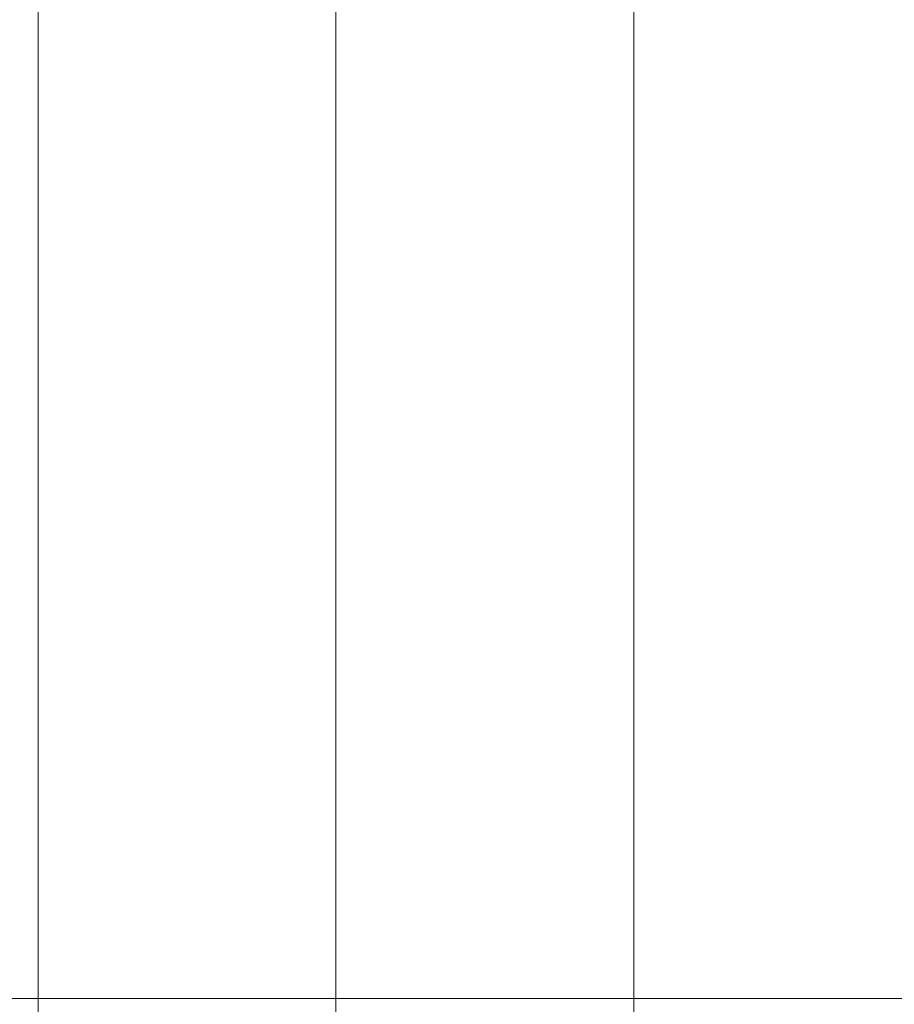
# Model space of a CAD drawing. Header units: millimetres. Extents: x 2 to 902, y -447 to 199.
# Tile 775 of 1056: x 40 to 48, y 156 to 165. Entities that reach past the tile are written whole.
import ezdxf

# ---------------------------------------------------------------- set-up
doc = ezdxf.new("R2010")
doc.units = ezdxf.units.MM
doc.header["$MEASUREMENT"] = 0
doc.layers.add('IFC-Laje-Contorno', color=134, linetype='Continuous', lineweight=5)

msp = doc.modelspace()

# ---------------------------------------------------------------- linework, layer by layer
at = {"layer": 'IFC-Laje-Contorno', "color": 7, "lineweight": 5}
for p, q in [((40.5266, 153.843), (40.5266, 179.9252)), ((43.1066, 153.843), (43.1066, 179.9145)), ((45.6866, 153.843), (45.6866, 179.9159)), ((40.5266, 156.1778), (40.5266, 177.4977)), ((43.1066, 156.1778), (43.1066, 177.4774)), ((45.6866, 156.1778), (45.6866, 177.4774)), ((37.9466, 156.1778), (40.5266, 156.1778)), ((40.5266, 156.1778), (43.1066, 156.1778)), ((43.1066, 156.1778), (45.6866, 156.1778)), ((45.6866, 156.1778), (48.2666, 156.1778)), ((45.6866, 156.1778), (47.1131, 156.1778))]:
    msp.add_line(p, q, dxfattribs=at)

doc.saveas('drawing.dxf')
